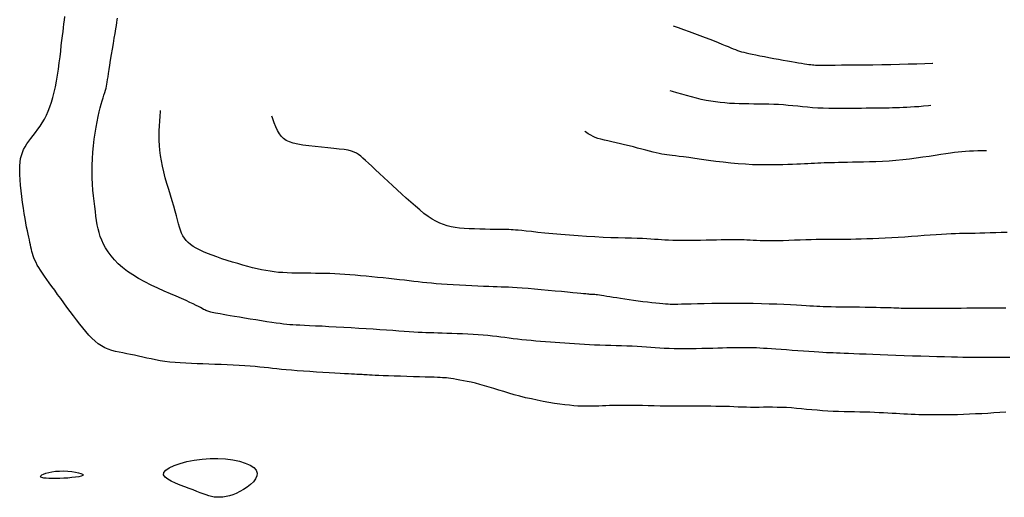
# Model space of a CAD drawing. Header units: millimetres. Extents: x 32690613 to 32693367, y 5343692 to 5344708.
# Tile 417 of 656: x 32692654 to 32692666, y 5344262 to 5344268. Entities that reach past the tile are written whole.
import ezdxf

# ---------------------------------------------------------------- set-up
doc = ezdxf.new("R2010")
doc.units = ezdxf.units.MM
doc.header["$LTSCALE"] = 20
for name, color, linetype in [('02-DGM_HL_488.50', 12, 'Continuous'), ('02-DGM_HL_489.00', 22, 'Continuous'), ('02-DGM_HL_489.50', 32, 'Continuous'), ('02-DGM_HL_490.00', 42, 'Continuous'), ('02-DGM_HL_490.50', 52, 'Continuous'), ('02-DGM_HL_491.00', 62, 'Continuous'), ('02-DGM_HL_491.50', 72, 'Continuous'), ('02-DGM_HL_492.00', 82, 'Continuous')]:
    doc.layers.add(name, color=color, linetype=linetype)

msp = doc.modelspace()

# ---------------------------------------------------------------- linework, layer by layer
at = {"layer": '02-DGM_HL_488.50', "elevation": 488.5, "flags": 128}
for points in [[(32692656.591, 5344262.167), (32692656.605, 5344262.131), (32692656.601, 5344262.094), (32692656.584, 5344262.056), (32692656.555, 5344262.019), (32692656.518, 5344261.983), (32692656.475, 5344261.949), (32692656.428, 5344261.918), (32692656.38, 5344261.891), (32692656.333, 5344261.868), (32692656.288, 5344261.85), (32692656.244, 5344261.836), (32692656.201, 5344261.826), (32692656.161, 5344261.82), (32692656.121, 5344261.817), (32692656.083, 5344261.818), (32692656.047, 5344261.821), (32692656.012, 5344261.827), (32692655.977, 5344261.836), (32692655.942, 5344261.847), (32692655.906, 5344261.86), (32692655.867, 5344261.876), (32692655.824, 5344261.893), (32692655.777, 5344261.912), (32692655.724, 5344261.932), (32692655.666, 5344261.953), (32692655.606, 5344261.976), (32692655.546, 5344262), (32692655.491, 5344262.025), (32692655.445, 5344262.052), (32692655.411, 5344262.079), (32692655.393, 5344262.108), (32692655.395, 5344262.137), (32692655.42, 5344262.168), (32692655.465, 5344262.198), (32692655.528, 5344262.228), (32692655.605, 5344262.255), (32692655.694, 5344262.279), (32692655.79, 5344262.299), (32692655.891, 5344262.313), (32692655.995, 5344262.32), (32692656.097, 5344262.321), (32692656.196, 5344262.314), (32692656.289, 5344262.301), (32692656.374, 5344262.283), (32692656.449, 5344262.26), (32692656.512, 5344262.232), (32692656.56, 5344262.201)], [(32692654.044, 5344262.157), (32692654.097, 5344262.158), (32692654.15, 5344262.155), (32692654.202, 5344262.15), (32692654.249, 5344262.144), (32692654.29, 5344262.136), (32692654.322, 5344262.127), (32692654.343, 5344262.117), (32692654.351, 5344262.108), (32692654.344, 5344262.099), (32692654.324, 5344262.091), (32692654.292, 5344262.084), (32692654.252, 5344262.078), (32692654.205, 5344262.072), (32692654.153, 5344262.067), (32692654.1, 5344262.064), (32692654.047, 5344262.061), (32692653.997, 5344262.06), (32692653.95, 5344262.059), (32692653.907, 5344262.06), (32692653.87, 5344262.063), (32692653.839, 5344262.066), (32692653.816, 5344262.072), (32692653.801, 5344262.078), (32692653.796, 5344262.086), (32692653.801, 5344262.096), (32692653.815, 5344262.107), (32692653.837, 5344262.118), (32692653.867, 5344262.129), (32692653.904, 5344262.139), (32692653.946, 5344262.147), (32692653.993, 5344262.154)]]:
    msp.add_lwpolyline(points, close=True, dxfattribs=at)
at = {"layer": '02-DGM_HL_489.00', "elevation": 489, "flags": 128}
msp.add_lwpolyline([(32692666.304, 5344262.92), (32692666.228, 5344262.915), (32692666.151, 5344262.909), (32692666.072, 5344262.904), (32692665.993, 5344262.9), (32692665.913, 5344262.896), (32692665.834, 5344262.893), (32692665.755, 5344262.89), (32692665.678, 5344262.887), (32692665.604, 5344262.886), (32692665.531, 5344262.884), (32692665.463, 5344262.883), (32692665.398, 5344262.883), (32692665.338, 5344262.883), (32692665.281, 5344262.884), (32692665.228, 5344262.885), (32692665.177, 5344262.886), (32692665.128, 5344262.888), (32692665.079, 5344262.89), (32692665.031, 5344262.892), (32692664.983, 5344262.895), (32692664.933, 5344262.898), (32692664.882, 5344262.901), (32692664.83, 5344262.904), (32692664.776, 5344262.907), (32692664.72, 5344262.91), (32692664.663, 5344262.913), (32692664.603, 5344262.916), (32692664.542, 5344262.918), (32692664.478, 5344262.919), (32692664.412, 5344262.92), (32692664.345, 5344262.922), (32692664.277, 5344262.923), (32692664.208, 5344262.924), (32692664.138, 5344262.926), (32692664.068, 5344262.929), (32692663.998, 5344262.933), (32692663.928, 5344262.938), (32692663.859, 5344262.944), (32692663.791, 5344262.95), (32692663.723, 5344262.956), (32692663.657, 5344262.963), (32692663.591, 5344262.969), (32692663.526, 5344262.974), (32692663.463, 5344262.978), (32692663.401, 5344262.98), (32692663.34, 5344262.982), (32692663.281, 5344262.983), (32692663.222, 5344262.983), (32692663.165, 5344262.983), (32692663.108, 5344262.982), (32692663.053, 5344262.982), (32692662.998, 5344262.982), (32692662.943, 5344262.983), (32692662.889, 5344262.985), (32692662.835, 5344262.986), (32692662.78, 5344262.988), (32692662.724, 5344262.991), (32692662.667, 5344262.992), (32692662.607, 5344262.994), (32692662.546, 5344262.995), (32692662.482, 5344262.996), (32692662.416, 5344262.996), (32692662.347, 5344262.996), (32692662.277, 5344262.996), (32692662.205, 5344262.996), (32692662.131, 5344262.996), (32692662.055, 5344262.996), (32692661.979, 5344262.996), (32692661.902, 5344262.997), (32692661.824, 5344262.999), (32692661.747, 5344263), (32692661.67, 5344263.002), (32692661.596, 5344263.004), (32692661.524, 5344263.005), (32692661.456, 5344263.007), (32692661.391, 5344263.007), (32692661.331, 5344263.007), (32692661.274, 5344263.006), (32692661.221, 5344263.005), (32692661.171, 5344263.004), (32692661.124, 5344263.002), (32692661.078, 5344263), (32692661.033, 5344262.998), (32692660.989, 5344262.997), (32692660.946, 5344262.996), (32692660.901, 5344262.996), (32692660.856, 5344262.996), (32692660.808, 5344262.997), (32692660.759, 5344262.999), (32692660.706, 5344263.003), (32692660.65, 5344263.008), (32692660.589, 5344263.015), (32692660.524, 5344263.023), (32692660.455, 5344263.033), (32692660.383, 5344263.045), (32692660.309, 5344263.059), (32692660.233, 5344263.074), (32692660.157, 5344263.09), (32692660.082, 5344263.107), (32692660.008, 5344263.126), (32692659.936, 5344263.145), (32692659.867, 5344263.165), (32692659.8, 5344263.185), (32692659.734, 5344263.205), (32692659.671, 5344263.225), (32692659.609, 5344263.243), (32692659.549, 5344263.261), (32692659.49, 5344263.278), (32692659.433, 5344263.293), (32692659.378, 5344263.306), (32692659.326, 5344263.317), (32692659.276, 5344263.327), (32692659.229, 5344263.336), (32692659.186, 5344263.344), (32692659.147, 5344263.35), (32692659.114, 5344263.355), (32692659.084, 5344263.359), (32692659.058, 5344263.362), (32692659.033, 5344263.364), (32692659.006, 5344263.366), (32692658.976, 5344263.368), (32692658.941, 5344263.369), (32692658.898, 5344263.371), (32692658.845, 5344263.372), (32692658.781, 5344263.374), (32692658.707, 5344263.376), (32692658.628, 5344263.379), (32692658.545, 5344263.381), (32692658.462, 5344263.384), (32692658.381, 5344263.387), (32692658.305, 5344263.389), (32692658.238, 5344263.392), (32692658.18, 5344263.394), (32692658.132, 5344263.396), (32692658.093, 5344263.398), (32692658.059, 5344263.4), (32692658.031, 5344263.401), (32692658.007, 5344263.403), (32692657.985, 5344263.404), (32692657.964, 5344263.406), (32692657.943, 5344263.407), (32692657.92, 5344263.408), (32692657.894, 5344263.409), (32692657.864, 5344263.411), (32692657.828, 5344263.413), (32692657.787, 5344263.415), (32692657.738, 5344263.418), (32692657.68, 5344263.421), (32692657.612, 5344263.424), (32692657.537, 5344263.429), (32692657.457, 5344263.433), (32692657.373, 5344263.438), (32692657.288, 5344263.444), (32692657.204, 5344263.449), (32692657.124, 5344263.455), (32692657.048, 5344263.462), (32692656.98, 5344263.468), (32692656.918, 5344263.474), (32692656.86, 5344263.48), (32692656.805, 5344263.487), (32692656.751, 5344263.493), (32692656.696, 5344263.499), (32692656.64, 5344263.504), (32692656.579, 5344263.51), (32692656.514, 5344263.515), (32692656.444, 5344263.519), (32692656.371, 5344263.524), (32692656.295, 5344263.528), (32692656.216, 5344263.531), (32692656.137, 5344263.535), (32692656.058, 5344263.538), (32692655.979, 5344263.541), (32692655.902, 5344263.544), (32692655.826, 5344263.546), (32692655.752, 5344263.55), (32692655.679, 5344263.553), (32692655.609, 5344263.557), (32692655.54, 5344263.563), (32692655.474, 5344263.569), (32692655.41, 5344263.577), (32692655.348, 5344263.586), (32692655.289, 5344263.597), (32692655.231, 5344263.608), (32692655.175, 5344263.62), (32692655.121, 5344263.632), (32692655.068, 5344263.644), (32692655.015, 5344263.656), (32692654.964, 5344263.667), (32692654.914, 5344263.676), (32692654.864, 5344263.686), (32692654.815, 5344263.695), (32692654.768, 5344263.706), (32692654.721, 5344263.719), (32692654.675, 5344263.735), (32692654.63, 5344263.754), (32692654.587, 5344263.777), (32692654.545, 5344263.806), (32692654.504, 5344263.839), (32692654.464, 5344263.876), (32692654.424, 5344263.917), (32692654.384, 5344263.962), (32692654.345, 5344264.01), (32692654.305, 5344264.06), (32692654.265, 5344264.113), (32692654.224, 5344264.167), (32692654.182, 5344264.223), (32692654.14, 5344264.279), (32692654.099, 5344264.335), (32692654.059, 5344264.391), (32692654.019, 5344264.445), (32692653.981, 5344264.498), (32692653.945, 5344264.548), (32692653.91, 5344264.595), (32692653.879, 5344264.639), (32692653.849, 5344264.681), (32692653.822, 5344264.72), (32692653.797, 5344264.757), (32692653.775, 5344264.792), (32692653.756, 5344264.825), (32692653.739, 5344264.857), (32692653.725, 5344264.887), (32692653.713, 5344264.916), (32692653.703, 5344264.944), (32692653.694, 5344264.972), (32692653.687, 5344264.999), (32692653.681, 5344265.027), (32692653.674, 5344265.056), (32692653.668, 5344265.086), (32692653.661, 5344265.117), (32692653.653, 5344265.15), (32692653.645, 5344265.186), (32692653.636, 5344265.225), (32692653.627, 5344265.268), (32692653.618, 5344265.316), (32692653.608, 5344265.369), (32692653.597, 5344265.428), (32692653.586, 5344265.493), (32692653.575, 5344265.563), (32692653.565, 5344265.636), (32692653.555, 5344265.711), (32692653.546, 5344265.787), (32692653.538, 5344265.86), (32692653.533, 5344265.93), (32692653.529, 5344265.996), (32692653.528, 5344266.055), (32692653.529, 5344266.109), (32692653.533, 5344266.158), (32692653.54, 5344266.203), (32692653.55, 5344266.244), (32692653.562, 5344266.283), (32692653.579, 5344266.32), (32692653.598, 5344266.356), (32692653.621, 5344266.392), (32692653.646, 5344266.429), (32692653.674, 5344266.465), (32692653.703, 5344266.503), (32692653.733, 5344266.541), (32692653.763, 5344266.582), (32692653.793, 5344266.624), (32692653.821, 5344266.668), (32692653.848, 5344266.715), (32692653.873, 5344266.764), (32692653.897, 5344266.817), (32692653.919, 5344266.872), (32692653.939, 5344266.932), (32692653.957, 5344266.994), (32692653.974, 5344267.061), (32692653.99, 5344267.131), (32692654.004, 5344267.206), (32692654.017, 5344267.284), (32692654.029, 5344267.363), (32692654.04, 5344267.442), (32692654.05, 5344267.52), (32692654.059, 5344267.595), (32692654.067, 5344267.667), (32692654.075, 5344267.733), (32692654.082, 5344267.792), (32692654.089, 5344267.847), (32692654.096, 5344267.898), (32692654.101, 5344267.946), (32692654.107, 5344267.994), (32692654.112, 5344268.043)], dxfattribs=at)
at = {"layer": '02-DGM_HL_489.50', "elevation": 489.5, "flags": 128}
msp.add_lwpolyline([(32692666.356, 5344263.627), (32692666.267, 5344263.627), (32692666.186, 5344263.627), (32692666.114, 5344263.627), (32692666.056, 5344263.627), (32692666.008, 5344263.627), (32692665.966, 5344263.627), (32692665.929, 5344263.627), (32692665.892, 5344263.627), (32692665.851, 5344263.628), (32692665.804, 5344263.628), (32692665.748, 5344263.629), (32692665.679, 5344263.631), (32692665.599, 5344263.633), (32692665.509, 5344263.635), (32692665.412, 5344263.637), (32692665.31, 5344263.64), (32692665.203, 5344263.643), (32692665.095, 5344263.646), (32692664.987, 5344263.649), (32692664.88, 5344263.653), (32692664.777, 5344263.657), (32692664.677, 5344263.661), (32692664.582, 5344263.665), (32692664.493, 5344263.669), (32692664.41, 5344263.672), (32692664.334, 5344263.676), (32692664.267, 5344263.678), (32692664.209, 5344263.68), (32692664.158, 5344263.682), (32692664.111, 5344263.684), (32692664.068, 5344263.686), (32692664.025, 5344263.687), (32692663.981, 5344263.689), (32692663.934, 5344263.692), (32692663.88, 5344263.695), (32692663.82, 5344263.699), (32692663.753, 5344263.704), (32692663.683, 5344263.709), (32692663.609, 5344263.714), (32692663.535, 5344263.72), (32692663.462, 5344263.725), (32692663.392, 5344263.731), (32692663.326, 5344263.735), (32692663.267, 5344263.74), (32692663.213, 5344263.743), (32692663.163, 5344263.746), (32692663.117, 5344263.749), (32692663.074, 5344263.751), (32692663.034, 5344263.752), (32692662.994, 5344263.753), (32692662.955, 5344263.754), (32692662.915, 5344263.754), (32692662.875, 5344263.754), (32692662.832, 5344263.754), (32692662.788, 5344263.753), (32692662.74, 5344263.752), (32692662.689, 5344263.751), (32692662.634, 5344263.749), (32692662.574, 5344263.748), (32692662.509, 5344263.746), (32692662.44, 5344263.744), (32692662.368, 5344263.742), (32692662.294, 5344263.741), (32692662.22, 5344263.74), (32692662.146, 5344263.74), (32692662.074, 5344263.74), (32692662.006, 5344263.741), (32692661.941, 5344263.743), (32692661.879, 5344263.746), (32692661.82, 5344263.75), (32692661.762, 5344263.754), (32692661.705, 5344263.758), (32692661.647, 5344263.762), (32692661.588, 5344263.766), (32692661.527, 5344263.769), (32692661.463, 5344263.772), (32692661.396, 5344263.775), (32692661.327, 5344263.777), (32692661.257, 5344263.779), (32692661.187, 5344263.781), (32692661.116, 5344263.783), (32692661.046, 5344263.785), (32692660.977, 5344263.788), (32692660.91, 5344263.791), (32692660.844, 5344263.795), (32692660.779, 5344263.798), (32692660.716, 5344263.803), (32692660.653, 5344263.807), (32692660.59, 5344263.812), (32692660.528, 5344263.816), (32692660.465, 5344263.821), (32692660.403, 5344263.826), (32692660.34, 5344263.831), (32692660.277, 5344263.836), (32692660.214, 5344263.841), (32692660.153, 5344263.847), (32692660.093, 5344263.852), (32692660.034, 5344263.858), (32692659.977, 5344263.865), (32692659.922, 5344263.871), (32692659.868, 5344263.878), (32692659.815, 5344263.885), (32692659.762, 5344263.892), (32692659.708, 5344263.899), (32692659.652, 5344263.905), (32692659.595, 5344263.911), (32692659.534, 5344263.917), (32692659.469, 5344263.922), (32692659.402, 5344263.926), (32692659.333, 5344263.929), (32692659.264, 5344263.932), (32692659.195, 5344263.935), (32692659.127, 5344263.937), (32692659.063, 5344263.939), (32692659.002, 5344263.941), (32692658.945, 5344263.943), (32692658.893, 5344263.945), (32692658.842, 5344263.946), (32692658.792, 5344263.948), (32692658.742, 5344263.95), (32692658.69, 5344263.953), (32692658.634, 5344263.956), (32692658.574, 5344263.96), (32692658.509, 5344263.964), (32692658.438, 5344263.969), (32692658.362, 5344263.975), (32692658.281, 5344263.981), (32692658.196, 5344263.987), (32692658.107, 5344263.993), (32692658.016, 5344263.999), (32692657.921, 5344264.005), (32692657.824, 5344264.011), (32692657.726, 5344264.016), (32692657.63, 5344264.021), (32692657.535, 5344264.026), (32692657.445, 5344264.031), (32692657.361, 5344264.035), (32692657.284, 5344264.038), (32692657.217, 5344264.041), (32692657.159, 5344264.044), (32692657.109, 5344264.047), (32692657.066, 5344264.049), (32692657.026, 5344264.052), (32692656.987, 5344264.056), (32692656.946, 5344264.06), (32692656.902, 5344264.066), (32692656.852, 5344264.073), (32692656.793, 5344264.081), (32692656.729, 5344264.091), (32692656.659, 5344264.102), (32692656.587, 5344264.113), (32692656.514, 5344264.125), (32692656.442, 5344264.137), (32692656.374, 5344264.148), (32692656.311, 5344264.159), (32692656.255, 5344264.168), (32692656.206, 5344264.177), (32692656.163, 5344264.184), (32692656.126, 5344264.191), (32692656.094, 5344264.197), (32692656.066, 5344264.202), (32692656.043, 5344264.207), (32692656.023, 5344264.211), (32692656.006, 5344264.215), (32692655.991, 5344264.219), (32692655.977, 5344264.222), (32692655.965, 5344264.226), (32692655.952, 5344264.231), (32692655.939, 5344264.236), (32692655.926, 5344264.243), (32692655.91, 5344264.251), (32692655.892, 5344264.261), (32692655.87, 5344264.273), (32692655.845, 5344264.286), (32692655.814, 5344264.302), (32692655.777, 5344264.321), (32692655.734, 5344264.341), (32692655.683, 5344264.365), (32692655.624, 5344264.391), (32692655.556, 5344264.42), (32692655.481, 5344264.452), (32692655.401, 5344264.487), (32692655.317, 5344264.524), (32692655.233, 5344264.564), (32692655.149, 5344264.606), (32692655.068, 5344264.65), (32692654.993, 5344264.696), (32692654.924, 5344264.743), (32692654.861, 5344264.792), (32692654.805, 5344264.842), (32692654.756, 5344264.893), (32692654.712, 5344264.944), (32692654.674, 5344264.995), (32692654.641, 5344265.046), (32692654.613, 5344265.096), (32692654.59, 5344265.146), (32692654.571, 5344265.195), (32692654.556, 5344265.245), (32692654.544, 5344265.295), (32692654.533, 5344265.347), (32692654.524, 5344265.402), (32692654.516, 5344265.459), (32692654.509, 5344265.519), (32692654.5, 5344265.583), (32692654.492, 5344265.651), (32692654.484, 5344265.722), (32692654.477, 5344265.796), (32692654.471, 5344265.873), (32692654.467, 5344265.952), (32692654.465, 5344266.034), (32692654.466, 5344266.117), (32692654.469, 5344266.201), (32692654.475, 5344266.286), (32692654.483, 5344266.37), (32692654.493, 5344266.453), (32692654.505, 5344266.533), (32692654.518, 5344266.609), (32692654.531, 5344266.681), (32692654.545, 5344266.747), (32692654.559, 5344266.807), (32692654.572, 5344266.861), (32692654.585, 5344266.909), (32692654.598, 5344266.952), (32692654.609, 5344266.991), (32692654.62, 5344267.026), (32692654.63, 5344267.058), (32692654.638, 5344267.087), (32692654.646, 5344267.113), (32692654.652, 5344267.139), (32692654.657, 5344267.166), (32692654.662, 5344267.194), (32692654.667, 5344267.226), (32692654.673, 5344267.262), (32692654.679, 5344267.305), (32692654.687, 5344267.355), (32692654.696, 5344267.414), (32692654.706, 5344267.479), (32692654.718, 5344267.549), (32692654.729, 5344267.621), (32692654.741, 5344267.692), (32692654.752, 5344267.761), (32692654.763, 5344267.824), (32692654.772, 5344267.881), (32692654.78, 5344267.928), (32692654.787, 5344267.967), (32692654.792, 5344267.999), (32692654.797, 5344268.023)], dxfattribs=at)
at = {"layer": '02-DGM_HL_490.00', "elevation": 490, "flags": 128}
msp.add_lwpolyline([(32692666.305, 5344264.266), (32692666.245, 5344264.267), (32692666.191, 5344264.267), (32692666.139, 5344264.267), (32692666.089, 5344264.267), (32692666.038, 5344264.267), (32692665.986, 5344264.267), (32692665.93, 5344264.266), (32692665.869, 5344264.266), (32692665.801, 5344264.265), (32692665.728, 5344264.264), (32692665.652, 5344264.263), (32692665.575, 5344264.263), (32692665.497, 5344264.262), (32692665.422, 5344264.261), (32692665.35, 5344264.26), (32692665.284, 5344264.26), (32692665.225, 5344264.26), (32692665.173, 5344264.26), (32692665.126, 5344264.26), (32692665.084, 5344264.261), (32692665.046, 5344264.262), (32692665.011, 5344264.262), (32692664.979, 5344264.263), (32692664.948, 5344264.264), (32692664.917, 5344264.265), (32692664.886, 5344264.266), (32692664.853, 5344264.268), (32692664.817, 5344264.269), (32692664.778, 5344264.27), (32692664.733, 5344264.271), (32692664.682, 5344264.272), (32692664.623, 5344264.273), (32692664.557, 5344264.275), (32692664.484, 5344264.276), (32692664.407, 5344264.277), (32692664.328, 5344264.278), (32692664.25, 5344264.279), (32692664.175, 5344264.28), (32692664.104, 5344264.281), (32692664.041, 5344264.282), (32692663.986, 5344264.283), (32692663.938, 5344264.285), (32692663.895, 5344264.286), (32692663.854, 5344264.288), (32692663.812, 5344264.291), (32692663.767, 5344264.293), (32692663.717, 5344264.296), (32692663.659, 5344264.3), (32692663.592, 5344264.303), (32692663.515, 5344264.308), (32692663.43, 5344264.312), (32692663.338, 5344264.316), (32692663.24, 5344264.32), (32692663.138, 5344264.323), (32692663.032, 5344264.326), (32692662.923, 5344264.327), (32692662.813, 5344264.328), (32692662.704, 5344264.328), (32692662.597, 5344264.327), (32692662.494, 5344264.326), (32692662.397, 5344264.324), (32692662.308, 5344264.322), (32692662.228, 5344264.32), (32692662.159, 5344264.318), (32692662.103, 5344264.316), (32692662.057, 5344264.315), (32692662.019, 5344264.315), (32692661.987, 5344264.315), (32692661.957, 5344264.315), (32692661.928, 5344264.317), (32692661.897, 5344264.319), (32692661.861, 5344264.322), (32692661.819, 5344264.326), (32692661.771, 5344264.331), (32692661.717, 5344264.337), (32692661.661, 5344264.343), (32692661.602, 5344264.35), (32692661.542, 5344264.358), (32692661.482, 5344264.366), (32692661.423, 5344264.374), (32692661.367, 5344264.382), (32692661.314, 5344264.39), (32692661.263, 5344264.398), (32692661.216, 5344264.406), (32692661.172, 5344264.413), (32692661.133, 5344264.419), (32692661.097, 5344264.425), (32692661.066, 5344264.43), (32692661.039, 5344264.434), (32692661.016, 5344264.437), (32692660.997, 5344264.439), (32692660.98, 5344264.441), (32692660.965, 5344264.442), (32692660.952, 5344264.443), (32692660.94, 5344264.443), (32692660.929, 5344264.444), (32692660.916, 5344264.445), (32692660.902, 5344264.446), (32692660.885, 5344264.447), (32692660.863, 5344264.45), (32692660.834, 5344264.452), (32692660.798, 5344264.456), (32692660.752, 5344264.46), (32692660.695, 5344264.466), (32692660.627, 5344264.472), (32692660.548, 5344264.48), (32692660.464, 5344264.488), (32692660.375, 5344264.496), (32692660.285, 5344264.504), (32692660.197, 5344264.512), (32692660.114, 5344264.519), (32692660.038, 5344264.525), (32692659.972, 5344264.529), (32692659.914, 5344264.533), (32692659.862, 5344264.536), (32692659.813, 5344264.538), (32692659.765, 5344264.54), (32692659.716, 5344264.542), (32692659.663, 5344264.544), (32692659.604, 5344264.546), (32692659.537, 5344264.548), (32692659.464, 5344264.551), (32692659.387, 5344264.555), (32692659.306, 5344264.559), (32692659.225, 5344264.563), (32692659.144, 5344264.568), (32692659.066, 5344264.573), (32692658.992, 5344264.578), (32692658.924, 5344264.583), (32692658.862, 5344264.589), (32692658.802, 5344264.594), (32692658.746, 5344264.6), (32692658.69, 5344264.607), (32692658.633, 5344264.613), (32692658.576, 5344264.62), (32692658.515, 5344264.627), (32692658.45, 5344264.634), (32692658.381, 5344264.642), (32692658.31, 5344264.65), (32692658.238, 5344264.658), (32692658.164, 5344264.665), (32692658.09, 5344264.673), (32692658.016, 5344264.68), (32692657.944, 5344264.686), (32692657.874, 5344264.692), (32692657.806, 5344264.698), (32692657.74, 5344264.702), (32692657.675, 5344264.706), (32692657.611, 5344264.71), (32692657.548, 5344264.713), (32692657.485, 5344264.715), (32692657.423, 5344264.716), (32692657.36, 5344264.717), (32692657.298, 5344264.718), (32692657.235, 5344264.718), (32692657.174, 5344264.718), (32692657.112, 5344264.719), (32692657.052, 5344264.72), (32692656.994, 5344264.722), (32692656.936, 5344264.726), (32692656.88, 5344264.73), (32692656.826, 5344264.736), (32692656.771, 5344264.744), (32692656.717, 5344264.753), (32692656.661, 5344264.764), (32692656.604, 5344264.776), (32692656.545, 5344264.79), (32692656.484, 5344264.806), (32692656.419, 5344264.823), (32692656.352, 5344264.843), (32692656.284, 5344264.863), (32692656.216, 5344264.885), (32692656.148, 5344264.907), (32692656.083, 5344264.929), (32692656.02, 5344264.952), (32692655.961, 5344264.975), (32692655.908, 5344264.997), (32692655.859, 5344265.02), (32692655.815, 5344265.042), (32692655.776, 5344265.066), (32692655.741, 5344265.09), (32692655.71, 5344265.115), (32692655.683, 5344265.142), (32692655.661, 5344265.171), (32692655.641, 5344265.203), (32692655.625, 5344265.237), (32692655.611, 5344265.274), (32692655.598, 5344265.315), (32692655.585, 5344265.359), (32692655.572, 5344265.409), (32692655.558, 5344265.462), (32692655.542, 5344265.522), (32692655.523, 5344265.586), (32692655.503, 5344265.655), (32692655.481, 5344265.728), (32692655.458, 5344265.803), (32692655.436, 5344265.879), (32692655.414, 5344265.955), (32692655.395, 5344266.031), (32692655.378, 5344266.105), (32692655.364, 5344266.175), (32692655.353, 5344266.244), (32692655.345, 5344266.31), (32692655.34, 5344266.374), (32692655.336, 5344266.438), (32692655.335, 5344266.5), (32692655.336, 5344266.562), (32692655.338, 5344266.625), (32692655.342, 5344266.688), (32692655.347, 5344266.751), (32692655.353, 5344266.814), (32692655.354, 5344266.824)], dxfattribs=at)
at = {"layer": '02-DGM_HL_490.50', "elevation": 490.5, "flags": 128}
msp.add_lwpolyline([(32692666.32, 5344265.247), (32692666.246, 5344265.245), (32692666.173, 5344265.242), (32692666.101, 5344265.24), (32692666.032, 5344265.238), (32692665.968, 5344265.237), (32692665.909, 5344265.235), (32692665.855, 5344265.234), (32692665.803, 5344265.233), (32692665.753, 5344265.232), (32692665.703, 5344265.231), (32692665.651, 5344265.23), (32692665.596, 5344265.227), (32692665.537, 5344265.224), (32692665.471, 5344265.22), (32692665.401, 5344265.216), (32692665.325, 5344265.21), (32692665.247, 5344265.205), (32692665.165, 5344265.199), (32692665.081, 5344265.193), (32692664.996, 5344265.187), (32692664.911, 5344265.182), (32692664.826, 5344265.177), (32692664.743, 5344265.172), (32692664.66, 5344265.168), (32692664.581, 5344265.165), (32692664.504, 5344265.162), (32692664.43, 5344265.16), (32692664.36, 5344265.158), (32692664.295, 5344265.157), (32692664.235, 5344265.157), (32692664.179, 5344265.157), (32692664.125, 5344265.157), (32692664.073, 5344265.157), (32692664.02, 5344265.157), (32692663.966, 5344265.157), (32692663.909, 5344265.157), (32692663.848, 5344265.155), (32692663.783, 5344265.153), (32692663.713, 5344265.151), (32692663.64, 5344265.148), (32692663.567, 5344265.145), (32692663.493, 5344265.142), (32692663.421, 5344265.139), (32692663.352, 5344265.137), (32692663.286, 5344265.136), (32692663.227, 5344265.136), (32692663.172, 5344265.137), (32692663.121, 5344265.138), (32692663.075, 5344265.141), (32692663.031, 5344265.143), (32692662.99, 5344265.145), (32692662.951, 5344265.148), (32692662.914, 5344265.149), (32692662.877, 5344265.151), (32692662.84, 5344265.152), (32692662.802, 5344265.152), (32692662.761, 5344265.152), (32692662.718, 5344265.151), (32692662.67, 5344265.15), (32692662.617, 5344265.149), (32692662.558, 5344265.148), (32692662.492, 5344265.147), (32692662.421, 5344265.145), (32692662.347, 5344265.144), (32692662.271, 5344265.143), (32692662.196, 5344265.142), (32692662.123, 5344265.142), (32692662.054, 5344265.142), (32692661.991, 5344265.143), (32692661.936, 5344265.145), (32692661.887, 5344265.147), (32692661.842, 5344265.15), (32692661.798, 5344265.154), (32692661.754, 5344265.157), (32692661.707, 5344265.161), (32692661.655, 5344265.164), (32692661.596, 5344265.167), (32692661.529, 5344265.17), (32692661.454, 5344265.172), (32692661.371, 5344265.174), (32692661.282, 5344265.176), (32692661.187, 5344265.179), (32692661.086, 5344265.183), (32692660.981, 5344265.188), (32692660.873, 5344265.194), (32692660.762, 5344265.201), (32692660.65, 5344265.21), (32692660.54, 5344265.219), (32692660.434, 5344265.229), (32692660.333, 5344265.239), (32692660.241, 5344265.248), (32692660.158, 5344265.257), (32692660.089, 5344265.264), (32692660.033, 5344265.27), (32692659.988, 5344265.275), (32692659.952, 5344265.278), (32692659.922, 5344265.281), (32692659.894, 5344265.282), (32692659.865, 5344265.283), (32692659.832, 5344265.284), (32692659.793, 5344265.284), (32692659.744, 5344265.285), (32692659.688, 5344265.286), (32692659.625, 5344265.286), (32692659.558, 5344265.288), (32692659.489, 5344265.289), (32692659.419, 5344265.292), (32692659.351, 5344265.295), (32692659.286, 5344265.299), (32692659.226, 5344265.304), (32692659.17, 5344265.311), (32692659.117, 5344265.32), (32692659.067, 5344265.332), (32692659.018, 5344265.348), (32692658.97, 5344265.367), (32692658.921, 5344265.391), (32692658.871, 5344265.42), (32692658.819, 5344265.455), (32692658.766, 5344265.494), (32692658.71, 5344265.538), (32692658.654, 5344265.586), (32692658.596, 5344265.637), (32692658.537, 5344265.689), (32692658.478, 5344265.744), (32692658.419, 5344265.798), (32692658.359, 5344265.853), (32692658.301, 5344265.908), (32692658.244, 5344265.96), (32692658.189, 5344266.011), (32692658.137, 5344266.059), (32692658.089, 5344266.104), (32692658.046, 5344266.144), (32692658.008, 5344266.18), (32692657.975, 5344266.21), (32692657.946, 5344266.236), (32692657.919, 5344266.257), (32692657.892, 5344266.274), (32692657.861, 5344266.288), (32692657.826, 5344266.3), (32692657.783, 5344266.31), (32692657.731, 5344266.319), (32692657.668, 5344266.327), (32692657.596, 5344266.334), (32692657.518, 5344266.342), (32692657.436, 5344266.349), (32692657.354, 5344266.358), (32692657.274, 5344266.367), (32692657.198, 5344266.377), (32692657.131, 5344266.389), (32692657.073, 5344266.403), (32692657.024, 5344266.419), (32692656.982, 5344266.439), (32692656.947, 5344266.462), (32692656.918, 5344266.491), (32692656.892, 5344266.525), (32692656.868, 5344266.565), (32692656.846, 5344266.613), (32692656.824, 5344266.668), (32692656.802, 5344266.729), (32692656.793, 5344266.754)], dxfattribs=at)
at = {"layer": '02-DGM_HL_491.00', "elevation": 491, "flags": 128}
msp.add_lwpolyline([(32692666.053, 5344266.305), (32692666.009, 5344266.304), (32692665.944, 5344266.302), (32692665.885, 5344266.3), (32692665.832, 5344266.297), (32692665.783, 5344266.294), (32692665.736, 5344266.29), (32692665.688, 5344266.286), (32692665.639, 5344266.28), (32692665.586, 5344266.273), (32692665.527, 5344266.265), (32692665.461, 5344266.255), (32692665.389, 5344266.244), (32692665.311, 5344266.232), (32692665.229, 5344266.22), (32692665.144, 5344266.208), (32692665.056, 5344266.197), (32692664.968, 5344266.187), (32692664.879, 5344266.178), (32692664.791, 5344266.171), (32692664.705, 5344266.165), (32692664.621, 5344266.161), (32692664.54, 5344266.159), (32692664.462, 5344266.157), (32692664.387, 5344266.156), (32692664.317, 5344266.155), (32692664.252, 5344266.154), (32692664.192, 5344266.153), (32692664.137, 5344266.152), (32692664.086, 5344266.15), (32692664.038, 5344266.149), (32692663.993, 5344266.147), (32692663.95, 5344266.146), (32692663.908, 5344266.144), (32692663.867, 5344266.142), (32692663.825, 5344266.14), (32692663.783, 5344266.138), (32692663.74, 5344266.135), (32692663.694, 5344266.133), (32692663.646, 5344266.131), (32692663.595, 5344266.129), (32692663.539, 5344266.127), (32692663.479, 5344266.125), (32692663.414, 5344266.123), (32692663.344, 5344266.121), (32692663.27, 5344266.12), (32692663.191, 5344266.12), (32692663.107, 5344266.122), (32692663.021, 5344266.124), (32692662.93, 5344266.129), (32692662.837, 5344266.136), (32692662.74, 5344266.145), (32692662.643, 5344266.155), (32692662.546, 5344266.167), (32692662.451, 5344266.179), (32692662.36, 5344266.192), (32692662.275, 5344266.204), (32692662.198, 5344266.215), (32692662.13, 5344266.224), (32692662.072, 5344266.232), (32692662.024, 5344266.237), (32692661.982, 5344266.242), (32692661.946, 5344266.246), (32692661.913, 5344266.25), (32692661.881, 5344266.255), (32692661.849, 5344266.26), (32692661.815, 5344266.267), (32692661.776, 5344266.276), (32692661.734, 5344266.287), (32692661.688, 5344266.299), (32692661.639, 5344266.312), (32692661.587, 5344266.326), (32692661.534, 5344266.34), (32692661.479, 5344266.354), (32692661.423, 5344266.368), (32692661.366, 5344266.382), (32692661.31, 5344266.394), (32692661.255, 5344266.407), (32692661.201, 5344266.419), (32692661.15, 5344266.431), (32692661.103, 5344266.442), (32692661.059, 5344266.454), (32692661.02, 5344266.465), (32692660.986, 5344266.477), (32692660.956, 5344266.49), (32692660.926, 5344266.505), (32692660.895, 5344266.525), (32692660.86, 5344266.55), (32692660.851, 5344266.557)], dxfattribs=at)
at = {"layer": '02-DGM_HL_491.50', "elevation": 491.5, "flags": 128}
msp.add_lwpolyline([(32692665.331, 5344266.889), (32692665.303, 5344266.886), (32692665.239, 5344266.88), (32692665.179, 5344266.875), (32692665.123, 5344266.871), (32692665.07, 5344266.868), (32692665.021, 5344266.865), (32692664.973, 5344266.863), (32692664.927, 5344266.861), (32692664.883, 5344266.86), (32692664.838, 5344266.859), (32692664.794, 5344266.858), (32692664.749, 5344266.857), (32692664.702, 5344266.856), (32692664.654, 5344266.856), (32692664.604, 5344266.855), (32692664.55, 5344266.855), (32692664.494, 5344266.854), (32692664.433, 5344266.853), (32692664.369, 5344266.853), (32692664.301, 5344266.852), (32692664.23, 5344266.851), (32692664.158, 5344266.851), (32692664.085, 5344266.851), (32692664.011, 5344266.853), (32692663.939, 5344266.855), (32692663.869, 5344266.858), (32692663.801, 5344266.862), (32692663.735, 5344266.868), (32692663.671, 5344266.874), (32692663.608, 5344266.88), (32692663.547, 5344266.886), (32692663.485, 5344266.892), (32692663.423, 5344266.897), (32692663.361, 5344266.902), (32692663.298, 5344266.905), (32692663.234, 5344266.907), (32692663.17, 5344266.908), (32692663.105, 5344266.909), (32692663.04, 5344266.909), (32692662.976, 5344266.91), (32692662.912, 5344266.911), (32692662.849, 5344266.912), (32692662.787, 5344266.915), (32692662.725, 5344266.918), (32692662.665, 5344266.923), (32692662.604, 5344266.929), (32692662.544, 5344266.937), (32692662.483, 5344266.946), (32692662.421, 5344266.957), (32692662.359, 5344266.97), (32692662.295, 5344266.985), (32692662.231, 5344267.001), (32692662.167, 5344267.019), (32692662.105, 5344267.036), (32692662.044, 5344267.054), (32692661.986, 5344267.071), (32692661.954, 5344267.081)], dxfattribs=at)
at = {"layer": '02-DGM_HL_492.00', "elevation": 492, "flags": 128}
msp.add_lwpolyline([(32692661.996, 5344267.922), (32692662.058, 5344267.899), (32692662.129, 5344267.873), (32692662.201, 5344267.847), (32692662.273, 5344267.821), (32692662.342, 5344267.796), (32692662.408, 5344267.771), (32692662.469, 5344267.748), (32692662.525, 5344267.726), (32692662.577, 5344267.706), (32692662.624, 5344267.686), (32692662.667, 5344267.669), (32692662.706, 5344267.653), (32692662.742, 5344267.638), (32692662.774, 5344267.625), (32692662.802, 5344267.614), (32692662.829, 5344267.604), (32692662.855, 5344267.595), (32692662.881, 5344267.587), (32692662.909, 5344267.58), (32692662.941, 5344267.572), (32692662.976, 5344267.564), (32692663.017, 5344267.555), (32692663.065, 5344267.545), (32692663.118, 5344267.535), (32692663.176, 5344267.523), (32692663.236, 5344267.512), (32692663.297, 5344267.5), (32692663.359, 5344267.489), (32692663.418, 5344267.478), (32692663.475, 5344267.468), (32692663.527, 5344267.459), (32692663.575, 5344267.451), (32692663.619, 5344267.443), (32692663.659, 5344267.437), (32692663.695, 5344267.431), (32692663.727, 5344267.427), (32692663.754, 5344267.423), (32692663.778, 5344267.42), (32692663.799, 5344267.417), (32692663.818, 5344267.416), (32692663.838, 5344267.414), (32692663.861, 5344267.414), (32692663.888, 5344267.413), (32692663.923, 5344267.413), (32692663.968, 5344267.413), (32692664.024, 5344267.414), (32692664.093, 5344267.414), (32692664.174, 5344267.415), (32692664.265, 5344267.415), (32692664.365, 5344267.416), (32692664.472, 5344267.417), (32692664.583, 5344267.419), (32692664.697, 5344267.421), (32692664.813, 5344267.423), (32692664.928, 5344267.426), (32692665.041, 5344267.429), (32692665.151, 5344267.432), (32692665.256, 5344267.436), (32692665.353, 5344267.439), (32692665.359, 5344267.44)], dxfattribs=at)

doc.saveas('drawing.dxf')
